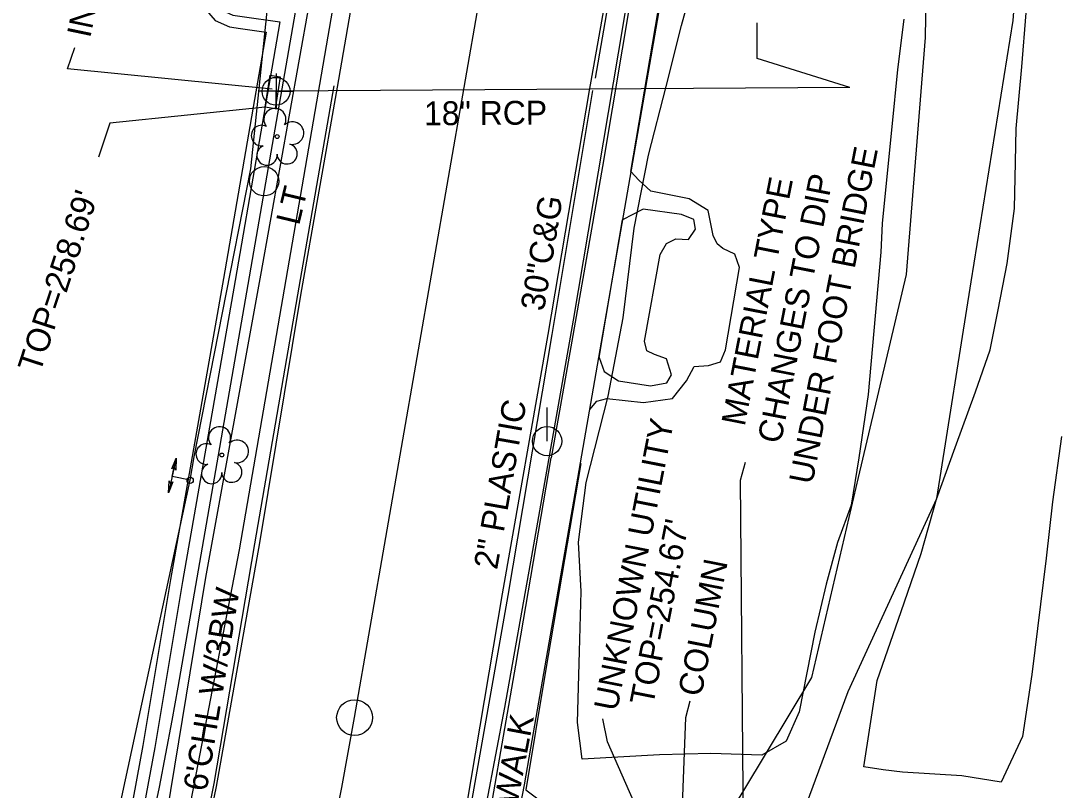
# Model space of a CAD drawing. Extents: x 2100323 to 2109811, y 740376 to 749755.
# Drawn here: x 2105761.6 to 2105935.2, y 743629.3 to 743758.3 of the extents above; entities that cross this region are included whole.
import ezdxf

# ---------------------------------------------------------------- set-up
doc = ezdxf.new("R2010")
doc.units = 0
for name, color, linetype in [('Exist Horizontal Alignment Point', 7, 'Continuous'), ('Exist Hydro Jurisdictional Stream or Body of Water', 7, 'Continuous'), ('Exist Other Culture Fence Line', 7, 'Continuous'), ('Exist Other Culture Fence Line Text', 7, 'Continuous'), ('Exist Right of Way Line', 7, 'Continuous'), ('Exist Roads Curbs', 7, 'Continuous'), ('Exist Roads Curbs Text', 7, 'Continuous'), ('Exist Roads EOP', 7, 'Continuous'), ('Exist Roads EOP Other', 7, 'Continuous'), ('Exist Roads EOP Other Text', 7, 'Continuous'), ('Exist Roads EOT', 7, 'Continuous'), ('Exist Structure Minor Catch Basin', 7, 'Continuous'), ('Exist Structure Minor Catch Basin Text', 7, 'Continuous'), ('Exist Structure Minor Drop Inlet Leader', 7, 'Continuous'), ('Exist Structure Minor Drop Inlet Top Elevation', 7, 'Continuous'), ('Exist Structure Minor Footbridge Leader', 7, 'Continuous'), ('Exist Structure Minor Footbridge Text', 7, 'Continuous'), ('Exist Structure Minor Pipes RCP 18 Inch', 7, 'Continuous'), ('Exist Structure Minor Pipes RCP 18 Inch Cogo Point CELL', 7, 'Continuous'), ('Exist Structure Minor Pipes RCP 18 Inch Leader', 7, 'Continuous'), ('Exist Structure Minor Pipes RCP 18 Inch Text', 7, 'Continuous'), ('Exist Survey Centerline', 7, 'Continuous'), ('Exist Utilities Gas UG Line SUE LOS B', 7, 'Continuous'), ('Exist Utilities Gas UG Line SUE LOS B Text', 7, 'Continuous'), ('Exist Utilities Other Pole CELL', 7, 'Continuous'), ('Exist Utilities Other Pole Text', 7, 'Continuous'), ('Exist Utilities Power Pole CELL', 7, 'Continuous'), ('Exist Utilities Sanitary Sewer AG Line Invert Elevation', 7, 'Continuous'), ('Exist Utilities Sanitary Sewer AG Line Leader', 7, 'Continuous'), ('Exist Utilities TV UG Cable SUE LOS C', 7, 'Continuous'), ('Exist Utilities Water Change of Service SUE CELL', 7, 'Continuous'), ('Exist Utilities Water UG Line SUE LOS B', 7, 'Continuous'), ('Exist Vegetation Tree CELL', 7, 'Continuous'), ('Exist Vegetation Woods Line', 7, 'Continuous')]:
    doc.layers.add(name, color=color, linetype=linetype)

msp = doc.modelspace()

# ---------------------------------------------------------------- linework, layer by layer
at = {"layer": 'Exist Horizontal Alignment Point'}
msp.add_circle((2105817.58, 743641.48), 3, dxfattribs=at)
at = {"layer": 'Exist Hydro Jurisdictional Stream or Body of Water'}
for points in [[(2105830.28, 743453), (2105837.1, 743467.51), (2105847, 743494.1), (2105853.26, 743526.05), (2105857.05, 743556.6), (2105861.95, 743589.7), (2105873.38, 743606.07), (2105875.08, 743616.77), (2105882.78, 743629.28), (2105894.19, 743648.22), (2105901.99, 743681.75), (2105910.03, 743715.78), (2105913.26, 743755.46), (2105913.66, 743782.55)], [(2105843.31, 743448.46), (2105851.07, 743470.48), (2105856.27, 743492.18), (2105860.84, 743519.76), (2105867.18, 743553.9), (2105875.8, 743587.64), (2105882.61, 743602.42), (2105886.65, 743611.63), (2105892.9, 743625.89), (2105900.26, 743645.84), (2105915.13, 743678.24), (2105920.88, 743714.52), (2105927.91, 743758.33), (2105929.88, 743783.98)]]:
    msp.add_lwpolyline(points, dxfattribs=at)
at = {"layer": 'Exist Other Culture Fence Line'}
msp.add_lwpolyline([(2105825.02, 743844.16), (2105812.35, 743853.5), (2105806.02, 743811.85), (2105797.69, 743762.58), (2105809.94, 743760.88), (2105801.85, 743715.63), (2105792.6, 743664.97), (2105785.48, 743621.44), (2105779.22, 743594.57), (2105770, 743560.58), (2105763, 743539.63), (2105748.32, 743502.74), (2105738.87, 743481.38)], dxfattribs=at)
at = {"layer": 'Exist Right of Way Line'}
msp.add_line((2105847.14, 743636.34), (2105880.79, 743830.1), dxfattribs=at)
msp.add_lwpolyline([(2105788.03, 743646.61), (2105821.68, 743840.45), (2105821.69, 743840.48)], dxfattribs=at)
for radius in [655.05, 715.05]:
    msp.add_arc((2105142.63, 743758.68), radius, 318.49187, 350.14936, dxfattribs=at)
at = {"layer": 'Exist Roads Curbs'}
for points in [[(2105883.63, 743882.02), (2105880.64, 743870.99), (2105870.6, 743822.86), (2105863.96, 743783.84), (2105857.92, 743748.65)], [(2105820.89, 743850.11), (2105816.75, 743852.98), (2105812.66, 743854.57), (2105809.33, 743855.17), (2105804.36, 743824.23), (2105794.2, 743763.04), (2105794.35, 743761.25), (2105795.46, 743760.01), (2105797.18, 743759.22), (2105798.74, 743758.99), (2105805.07, 743758.09), (2105797.6, 743714.74), (2105788.75, 743664.31), (2105784.1, 743636.48), (2105780.3, 743616.02), (2105775.84, 743595.77), (2105770.14, 743573.38), (2105761.46, 743547.47), (2105748.16, 743512.77), (2105735.75, 743484.71)], [(2105814.12, 743747.37), (2105808.02, 743712.34), (2105800.8, 743670.62), (2105794.02, 743630.46), (2105787.37, 743597.44)], [(2105857.44, 743746.59), (2105850.63, 743705.69), (2105843.28, 743661.96), (2105836.22, 743622.06), (2105833.07, 743605.99)]]:
    msp.add_lwpolyline(points, dxfattribs=at)
at = {"layer": 'Exist Roads EOP'}
for points in [[(2105747.46, 743482.53), (2105762.47, 743517.67), (2105775.81, 743554.4), (2105785.69, 743587.39), (2105794.46, 743629.96), (2105801.71, 743670.8), (2105808.59, 743712.31), (2105814.75, 743747.16), (2105822.31, 743791.07), (2105829.42, 743831.49), (2105840.27, 743882.59), (2105852.51, 743924.62), (2105866.58, 743964.59), (2105880.83, 744005.44), (2105894.03, 744043.32)], [(2105708.75, 743319.01), (2105707.5, 743330.32), (2105710.59, 743338.1), (2105728.64, 743363.32), (2105744.69, 743387.84), (2105765.19, 743424.35), (2105784.52, 743463.82), (2105800.51, 743500.27), (2105814.64, 743538.96), (2105826.93, 743580.4), (2105835.63, 743622.15), (2105842.39, 743662.23), (2105850.02, 743705.68), (2105856.95, 743746.61), (2105863.59, 743784.03), (2105869.91, 743823.04), (2105879.9, 743871.13), (2105891.92, 743910.15), (2105905.69, 743949.42), (2105919.75, 743989.48), (2105933.2, 744028.4)]]:
    msp.add_lwpolyline(points, dxfattribs=at)
at = {"layer": 'Exist Roads EOP Other'}
for points in [[(2105904.35, 743933.27), (2105896.15, 743910), (2105887.06, 743881.58), (2105879.55, 743852.19), (2105874.01, 743822.8), (2105869.03, 743793.05), (2105864.06, 743763.27), (2105859.1, 743733.88), (2105853.98, 743704.59)], [(2105822.06, 743851.73), (2105817.69, 743854.76), (2105813.2, 743856.51), (2105807.68, 743857.5), (2105802.38, 743824.55), (2105792.19, 743763.12), (2105792.42, 743760.42), (2105794.24, 743758.36), (2105796.61, 743757.28), (2105798.46, 743757.01), (2105802.75, 743756.4), (2105795.63, 743715.08), (2105786.77, 743664.65), (2105782.13, 743636.83), (2105778.34, 743616.42), (2105773.9, 743596.23), (2105768.22, 743573.95), (2105759.58, 743548.15), (2105746.31, 743513.53), (2105733.92, 743485.52)], [(2105857.01, 743693.11), (2105858.17, 743694.52), (2105859.84, 743694.96), (2105866.02, 743694.31), (2105870.86, 743695), (2105873.19, 743697.96), (2105874.48, 743700.33), (2105876.88, 743700.53), (2105878.91, 743701.11), (2105879.75, 743703.11), (2105882.06, 743716.95), (2105881.31, 743719.18), (2105879.3, 743720.14), (2105878.36, 743720.88), (2105877.69, 743722.28), (2105876.8, 743726.47), (2105873.65, 743728.46), (2105867.21, 743729.71), (2105865.21, 743731.57), (2105863.87, 743733.01), (2105868.87, 743762.62)], [(2105858.56, 743701.83), (2105859.42, 743699.49), (2105861.79, 743697.96), (2105867.16, 743697.12), (2105869.9, 743697.62), (2105870.68, 743698.93), (2105869.82, 743701.63), (2105867.83, 743702.37), (2105866.55, 743702.95), (2105866.18, 743704.56), (2105868.77, 743719.12), (2105869.84, 743720.97), (2105871.43, 743721.76), (2105873.51, 743721.63), (2105874.72, 743723.38), (2105874.41, 743724.96), (2105872.37, 743725.8), (2105865.94, 743726.73), (2105862.48, 743724.95)], [(2105787.49, 743459.74), (2105794.27, 743473.15), (2105803.27, 743496.19), (2105814.02, 743524.44), (2105823.42, 743552.84), (2105831.42, 743581.57), (2105838.6, 743615.87), (2105844.62, 743650.28), (2105850.52, 743685.02)], [(2105855.47, 743684.06), (2105849.59, 743649.28), (2105846.3, 743629.39), (2105852.27, 743624.92), (2105852.23, 743620.18), (2105843.82, 743616.36), (2105836.29, 743580.59), (2105828.26, 743551.27), (2105818.54, 743522.69), (2105807.83, 743494.47), (2105798.7, 743471.2), (2105792.06, 743457.5)]]:
    msp.add_lwpolyline(points, dxfattribs=at)
at = {"layer": 'Exist Roads EOT'}
for p, q in [((2105858.56, 743701.83), (2105862.48, 743724.95)), ((2105853.98, 743704.59), (2105850.52, 743685.02))]:
    msp.add_line(p, q, dxfattribs=at)
at = {"layer": 'Exist Structure Minor Catch Basin'}
msp.add_lwpolyline([(2105802.59, 743743.79), (2105803.46, 743749.15), (2105805.13, 743748.88), (2105804.27, 743743.52)], close=True, dxfattribs=at)
at = {"layer": 'Exist Structure Minor Drop Inlet Leader'}
for points in [[(2105803.76, 743746.85), (2105769.49, 743750.22), (2105770.72, 743753.8)], [(2105802.59, 743743.79), (2105776.56, 743741.12), (2105774.69, 743735.42)]]:
    msp.add_lwpolyline(points, dxfattribs=at)
at = {"layer": 'Exist Structure Minor Footbridge Leader'}
msp.add_lwpolyline([(2105872.4, 743623.91), (2105873.09, 743641.5), (2105873.82, 743644.3)], dxfattribs=at)
at = {"layer": 'Exist Structure Minor Pipes RCP 18 Inch'}
msp.add_line((2105900.55, 743747.08), (2105804.44, 743746.47), dxfattribs=at)
at = {"layer": 'Exist Structure Minor Pipes RCP 18 Inch Cogo Point CELL'}
msp.add_lwpolyline([(2105804.43, 743749.47), (2105804.43, 743743.47), (2105804.43, 743746.47), (2105807.43, 743746.47), (2105801.43, 743746.47)], dxfattribs=at)
msp.add_circle((2105804.43, 743746.47), 2.34, dxfattribs=at)
at = {"layer": 'Exist Structure Minor Pipes RCP 18 Inch Leader'}
msp.add_lwpolyline([(2105900.55, 743747.08), (2105885.05, 743751.97), (2105885.05, 743757.97)], dxfattribs=at)
at = {"layer": 'Exist Survey Centerline'}
msp.add_line((2105817.58, 743641.48), (2105851.24, 743835.27), dxfattribs=at)
msp.add_arc((2105142.63, 743758.68), 685.05, 318.49187, 350.14936, dxfattribs=at)
at = {"layer": 'Exist Utilities Gas UG Line SUE LOS B'}
msp.add_lwpolyline([(2105838.25, 743619.4), (2105842.76, 743643.18), (2105847.31, 743668.56), (2105854.28, 743708.11), (2105862.64, 743757.83), (2105871.08, 743809.02), (2105874.99, 743831.9), (2105883.37, 743871.81), (2105892.49, 743901.14), (2105901.24, 743929.47), (2105914.02, 743964.77), (2105922.09, 743986.46), (2105915.47, 743988.87), (2105898.73, 743994.61), (2105874.9, 744003.47), (2105884.05, 744033.5), (2105892.79, 744059.77)], dxfattribs=at)
at = {"layer": 'Exist Utilities Other Pole CELL'}
msp.add_circle((2105802.43, 743731.4), 2.46, dxfattribs=at)
at = {"layer": 'Exist Utilities Power Pole CELL'}
for q in [(2105849.84, 743693.46), (2105849.84, 743687.83)]:
    msp.add_line((2105849.84, 743687.83), q, dxfattribs=at)
msp.add_circle((2105849.84, 743687.83), 2.45, dxfattribs=at)
at = {"layer": 'Exist Utilities Sanitary Sewer AG Line Leader'}
for points in [[(2105882.73, 743622.86), (2105882.27, 743681.31), (2105883.1, 743684.29)], [(2105867.56, 743620.15), (2105859.98, 743637.4), (2105859.16, 743641.29)]]:
    msp.add_lwpolyline(points, dxfattribs=at)
at = {"layer": 'Exist Utilities TV UG Cable SUE LOS C'}
msp.add_lwpolyline([(2105601.85, 743280.46), (2105666.87, 743355.69), (2105683.25, 743378.36), (2105710.81, 743419.69), (2105744.72, 743483.11), (2105767.64, 743540.44), (2105786.87, 743610.2), (2105798.32, 743669.62), (2105823.37, 743814.99), (2105837, 743882.25)], dxfattribs=at)
at = {"layer": 'Exist Utilities Water Change of Service SUE CELL'}
for p, q in [((2105787.69, 743684.98), (2105786.43, 743679.16)), ((2105787.02, 743681.92), (2105787.69, 743684.98)), ((2105790.04, 743681.27), (2105787.02, 743681.92)), ((2105790.04, 743681.27), (2105790.04, 743681.27))]:
    msp.add_line(p, q, dxfattribs=at)
for points in [[(2105787.69, 743684.98), (2105787.61, 743682.98), (2105787.36, 743683.47), (2105786.98, 743683.16)], [(2105786.43, 743679.16), (2105786.51, 743681.15), (2105786.76, 743680.67), (2105787.13, 743680.98)]]:
    msp.add_lwpolyline(points, close=True, dxfattribs=at)
msp.add_circle((2105790.04, 743681.27), 0.517, dxfattribs=at)
at = {"layer": 'Exist Utilities Water UG Line SUE LOS B'}
msp.add_line((2105761.55, 743549.17), (2105790.04, 743681.27), dxfattribs=at)
msp.add_lwpolyline([(2105790.04, 743681.27), (2105790.7, 743685.21), (2105800.23, 743733.5), (2105803.48, 743765.34), (2105810.15, 743810.47), (2105816.34, 743844.38), (2105835.33, 743864.75), (2105850.18, 743888.95), (2105861.84, 743917.04), (2105871.4, 743943.84), (2105884.22, 743979.51), (2105891.76, 744000.22), (2105901.71, 744027.2)], dxfattribs=at)
at = {"layer": 'Exist Vegetation Tree CELL'}
for p, q in [((2105804.62, 743738.88), (2105804.62, 743738.88)), ((2105795.35, 743685.51), (2105795.35, 743685.51))]:
    msp.add_line(p, q, dxfattribs=at)
for centre in [(2105804.62, 743738.88), (2105795.35, 743685.51)]:
    msp.add_circle(centre, 0.326, dxfattribs=at)
for centre, radius, start, end in [((2105804.23, 743741.76), 1.86, 330.1651, 219.7134), ((2105802.01, 743739.04), 1.73, 62.6636, 279.3457), ((2105807.17, 743739.47), 1.9, 257.1011, 134.1999), ((2105802.91, 743735.76), 1.69, 111.5671, 6.231), ((2105806.29, 743735.98), 1.7, 181.2822, 74.56), ((2105794.96, 743688.39), 1.86, 330.1651, 219.7134), ((2105792.74, 743685.67), 1.73, 62.6636, 279.3457), ((2105797.9, 743686.1), 1.9, 257.1011, 134.1999), ((2105793.64, 743682.39), 1.69, 111.5671, 6.231), ((2105797.02, 743682.62), 1.7, 181.2822, 74.56)]:
    msp.add_arc(centre, radius, start, end, dxfattribs=at)
at = {"layer": 'Exist Vegetation Woods Line'}
for points in [[(2105909.6, 743758.56), (2105908.56, 743750.15), (2105907.59, 743740.51), (2105906.59, 743730.49), (2105905.98, 743724.3), (2105905.74, 743719.49), (2105903.66, 743695.64), (2105902.05, 743685.05), (2105900.79, 743677.07), (2105898.48, 743670.82), (2105896.58, 743663.88), (2105894.69, 743655.83), (2105893.38, 743648.97), (2105892.05, 743642.45), (2105889.89, 743637.55), (2105885.84, 743635.19), (2105877.29, 743635.45), (2105868.68, 743635.23), (2105855.69, 743634.5), (2105854.96, 743640.65), (2105855.29, 743652.55), (2105855.53, 743662.6), (2105855.1, 743670.91), (2105856.36, 743680.92), (2105860.09, 743695.35), (2105862.61, 743708.51), (2105864.42, 743723.54), (2105866.84, 743735.77), (2105869.8, 743747.25), (2105872.38, 743757.5), (2105874.97, 743767.06)], [(2105936.04, 743688.61), (2105934.52, 743677.65), (2105933.47, 743668.21), (2105931.04, 743648.71), (2105929.47, 743638.34), (2105925.94, 743630.68), (2105919.34, 743631.75), (2105909.39, 743632.36), (2105906.17, 743632.71), (2105902.91, 743633.26), (2105905.14, 743647.71), (2105909.19, 743659.25), (2105912.51, 743668.98), (2105915.1, 743678.12), (2105918.21, 743686.75), (2105921.6, 743696.08), (2105924.06, 743703.14), (2105925.39, 743709.85), (2105926.95, 743717.62), (2105928.15, 743726.84), (2105928.33, 743734.61), (2105928.41, 743740.22), (2105929.4, 743750.55), (2105930.11, 743759.63)]]:
    msp.add_lwpolyline(points, dxfattribs=at)

# ---------------------------------------------------------------- texts
at = {"layer": 'Exist Other Culture Fence Line Text'}
msp.add_text("6'CHL W/3BW", height=4, rotation=80.7148, dxfattribs=at).set_placement((2105792.8, 743629))
at = {"layer": 'Exist Roads Curbs Text'}
msp.add_text('30"C&G', height=4, rotation=80.6247, dxfattribs=at).set_placement((2105849.31, 743709.49))
at = {"layer": 'Exist Roads EOP Other Text'}
msp.add_text('SIDEWALK', height=4, rotation=79.3016, dxfattribs=at).set_placement((2105842.52, 743614.44))
at = {"layer": 'Exist Structure Minor Catch Basin Text'}
msp.add_text("INV=254.09' (TO BOTTOM OF CB)", height=4, rotation=78.1942, dxfattribs=at).set_placement((2105773.28, 743755.28))
at = {"layer": 'Exist Structure Minor Drop Inlet Top Elevation'}
msp.add_text("TOP=258.69'", height=4, rotation=71.8499, dxfattribs=at).set_placement((2105764.88, 743699.08))
at = {"layer": 'Exist Structure Minor Footbridge Text'}
msp.add_text('COLUMN', height=4, rotation=78.9159, dxfattribs=at).set_placement((2105875.67, 743644.86))
at = {"layer": 'Exist Structure Minor Pipes RCP 18 Inch Text'}
msp.add_text('18" RCP', height=4, rotation=0.3677, dxfattribs=at).set_placement((2105829.23, 743740.77))
at = {"layer": 'Exist Utilities Gas UG Line SUE LOS B Text'}
msp.add_text('2" PLASTIC', height=4, rotation=80.0128, dxfattribs=at).set_placement((2105841.46, 743666.17))
at = {"layer": 'Exist Utilities Other Pole Text'}
msp.add_text('LT', height=4, rotation=76.5144, dxfattribs=at).set_placement((2105808.28, 743723.86))
at = {"layer": 'Exist Utilities Sanitary Sewer AG Line Invert Elevation'}
for s, p in [('UNDER FOOT BRIDGE', (2105894.27, 743680.44)), ('MATERIAL TYPE', (2105882.94, 743690.2)), ('CHANGES TO DIP', (2105888.99, 743687.27)), ('UNKNOWN UTILITY', (2105861.57, 743642.43)), ("TOP=254.67'", (2105867.59, 743643.35))]:
    msp.add_text(s, height=4, rotation=78.9159, dxfattribs=at).set_placement(p)

doc.saveas('drawing.dxf')
